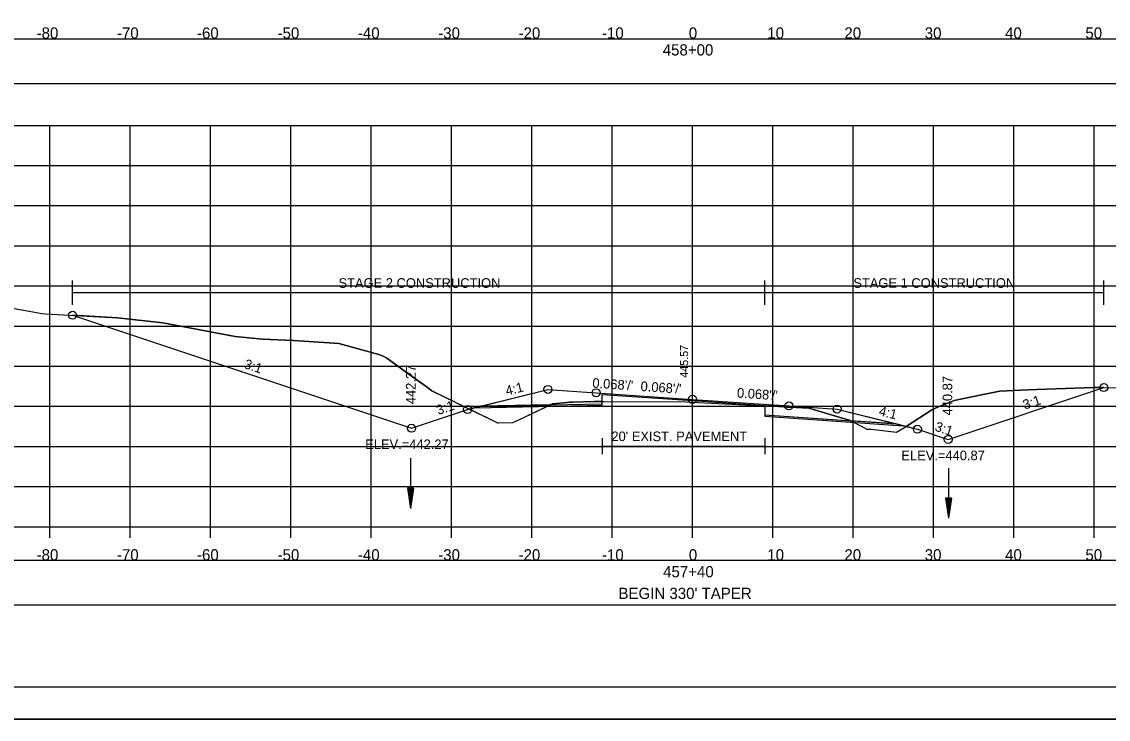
# Model space of a CAD drawing. Extents: x 1376273 to 1384221, y 378927 to 384592.
# Drawn here: x 1383974.4 to 1384109.7, y 380111.8 to 380198.7 of the extents above; entities that cross this region are included whole.
import ezdxf

# ---------------------------------------------------------------- set-up
doc = ezdxf.new("R2010")
doc.units = 0
for name, color, linetype in [('R_Alt Surface', 7, 'Continuous'), ('R_Axis', 7, 'Continuous'), ('R_Axis Annot', 7, 'Continuous'), ('R_Border', 7, 'Continuous'), ('R_Border Notes', 7, 'Continuous'), ('R_Contours', 7, 'Continuous'), ('R_Dimension', 7, 'Continuous'), ('R_Exist Surface', 7, 'Continuous'), ('R_Fin Surface', 7, 'Continuous'), ('R_Grid', 7, 'Continuous'), ('R_No Plot', 7, 'Continuous'), ('R_Water', 7, 'Continuous'), ('R_Xsect Elev', 7, 'Continuous'), ('R_Xsect Slope', 7, 'Continuous')]:
    doc.layers.add(name, color=color, linetype=linetype)

msp = doc.modelspace()

# ---------------------------------------------------------------- linework, layer by layer
at = {"layer": 'R_Alt Surface'}
for points in [[(1384031.53, 380150.82), (1384046.65, 380151.13), (1384046.66, 380152.29), (1384057.91, 380151.53), (1384066.92, 380150.91), (1384066.93, 380149.75), (1384083.23, 380148.64)], [(1384046.66, 380146.87), (1384046.66, 380144.87)], [(1384066.92, 380146.87), (1384066.92, 380144.87)], [(1384046.66, 380145.87), (1384066.92, 380145.87)]]:
    msp.add_lwpolyline(points, dxfattribs=at)
at = {"layer": 'R_Axis'}
for p, q in [((1383907.91, 380135.82), (1384207.91, 380135.82)), ((1383977.91, 380134.42), (1383977.91, 380135.82)), ((1383987.91, 380134.42), (1383987.91, 380135.82)), ((1383997.91, 380134.42), (1383997.91, 380135.82)), ((1384007.91, 380134.42), (1384007.91, 380135.82)), ((1384017.91, 380134.42), (1384017.91, 380135.82)), ((1384027.91, 380134.42), (1384027.91, 380135.82)), ((1384037.91, 380134.42), (1384037.91, 380135.82)), ((1384047.91, 380134.42), (1384047.91, 380135.82)), ((1384057.91, 380134.42), (1384057.91, 380135.82)), ((1384067.91, 380134.42), (1384067.91, 380135.82)), ((1384077.91, 380134.42), (1384077.91, 380135.82)), ((1384087.91, 380134.42), (1384087.91, 380135.82)), ((1384097.91, 380134.42), (1384097.91, 380135.82)), ((1384107.91, 380134.42), (1384107.91, 380135.82))]:
    msp.add_line(p, q, dxfattribs=at)
at = {"layer": 'R_Axis Annot'}
for points in [[(1383907.13, 380191.03), (1384208.93, 380191.03), (1384208.93, 380196.55), (1383907.13, 380196.55)], [(1383907.13, 380126.09), (1384208.93, 380126.09), (1384208.93, 380131.61), (1383907.13, 380131.61)]]:
    msp.add_lwpolyline(points, close=True, dxfattribs=at)
at = {"layer": 'R_Border'}
msp.add_line((1384216.09, 380115.82), (1383899.91, 380115.82), dxfattribs=at)
at = {"layer": 'R_Contours'}
for p, q in [((1384030.12, 380150.47), (1384025.44, 380152.76)), ((1384031.53, 380150.82), (1384030.12, 380150.47)), ((1384040.2, 380151), (1384031.53, 380150.82)), ((1384040.2, 380151), (1384046.65, 380151.13)), ((1384046.65, 380151.13), (1384046.65, 380151.4)), ((1384066.92, 380150.89), (1384066.93, 380149.75)), ((1384066.93, 380149.75), (1384077.63, 380149.02)), ((1384083.23, 380148.64), (1384077.63, 380149.02)), ((1384084.52, 380148.32), (1384083.23, 380148.64)), ((1384084.52, 380148.32), (1384085.91, 380147.97))]:
    msp.add_line(p, q, dxfattribs=at)
for points in [[(1384025.44, 380152.76), (1384024.75, 380153.27), (1384022.89, 380154.61), (1384019.86, 380156.81), (1384019.39, 380157.08), (1384018.85, 380157.26), (1384013.86, 380158.65), (1384012.07, 380158.76), (1384008.25, 380159.01), (1384004.39, 380159.2), (1384000.97, 380159.5), (1383991.95, 380161.21), (1383986.33, 380161.83), (1383980.73, 380162.16)], [(1383980.73, 380162.16), (1384022.93, 380148.09), (1384029.91, 380150.42), (1384030.12, 380150.47)], [(1384109.11, 380153.15), (1384107.89, 380153.16), (1384099.61, 380152.86), (1384096.16, 380152.72), (1384093.87, 380152.25), (1384090.47, 380151.56), (1384088.83, 380150.88), (1384087.72, 380150.37), (1384084.52, 380148.32)], [(1384085.91, 380147.97), (1384089.74, 380146.69), (1384109.11, 380153.15)], [(1384030.12, 380150.47), (1384032.63, 380149.25), (1384033.64, 380148.76), (1384033.77, 380148.75), (1384035.52, 380148.79), (1384036.21, 380149.1), (1384040.2, 380151)], [(1384046.65, 380151.4), (1384045.66, 380151.4), (1384042.97, 380151.33), (1384042.65, 380151.33), (1384042.29, 380151.29), (1384040.47, 380151.12), (1384040.2, 380151)], [(1384077.63, 380149.02), (1384077.55, 380149.06), (1384077.43, 380149.1), (1384072.38, 380150.59), (1384070.79, 380150.66), (1384069.64, 380150.72), (1384069.29, 380150.75), (1384067.92, 380150.84), (1384066.92, 380150.89)], [(1384077.63, 380149.02), (1384079.22, 380148.19), (1384079.59, 380147.98), (1384080.14, 380147.98), (1384083.31, 380147.61), (1384084.51, 380148.31)], [(1384084.51, 380148.31), (1384084.52, 380148.32)]]:
    msp.add_lwpolyline(points, dxfattribs=at)
at = {"layer": 'R_Dimension'}
for p, q in [((1383980.73, 380163.48), (1383980.73, 380166.48)), ((1384066.92, 380163.48), (1384066.92, 380166.48)), ((1384109.11, 380163.48), (1384109.11, 380166.48)), ((1383980.73, 380164.98), (1384109.11, 380164.98))]:
    msp.add_line(p, q, dxfattribs=at)
at = {"layer": 'R_Exist Surface'}
msp.add_lwpolyline([(1383971.34, 380163.37), (1383976.94, 380162.38), (1383977.35, 380162.36), (1383986.33, 380161.83), (1383991.95, 380161.21), (1384000.97, 380159.5), (1384004.39, 380159.2), (1384008.25, 380159.01), (1384012.07, 380158.76), (1384013.86, 380158.65), (1384018.85, 380157.26), (1384019.39, 380157.08), (1384019.86, 380156.81), (1384022.89, 380154.61), (1384024.75, 380153.27), (1384025.44, 380152.76), (1384032.63, 380149.25), (1384033.64, 380148.76), (1384033.77, 380148.75), (1384035.52, 380148.79), (1384036.21, 380149.1), (1384040.47, 380151.12), (1384042.29, 380151.29), (1384042.65, 380151.33), (1384042.97, 380151.33), (1384045.66, 380151.4), (1384046.87, 380151.4), (1384057.06, 380151.38), (1384058.54, 380151.3), (1384067.92, 380150.84), (1384069.29, 380150.75), (1384069.64, 380150.72), (1384070.79, 380150.66), (1384072.38, 380150.59), (1384077.43, 380149.1), (1384077.55, 380149.06), (1384079.22, 380148.19), (1384079.59, 380147.98), (1384080.14, 380147.98), (1384083.31, 380147.61), (1384084.51, 380148.31), (1384087.72, 380150.37), (1384088.83, 380150.88), (1384090.47, 380151.56), (1384093.87, 380152.25), (1384096.16, 380152.72), (1384099.61, 380152.86), (1384107.89, 380153.16), (1384111.43, 380153.13)], dxfattribs=at)
at = {"layer": 'R_Fin Surface'}
msp.add_lwpolyline([(1383980.73, 380162.16), (1384022.93, 380148.09), (1384029.91, 380150.42), (1384031.53, 380150.82), (1384039.91, 380152.92), (1384045.91, 380152.51), (1384057.91, 380151.69), (1384069.91, 380150.88), (1384075.91, 380150.47), (1384083.23, 380148.64), (1384085.91, 380147.97), (1384089.74, 380146.69), (1384109.11, 380153.15)], dxfattribs=at)
at = {"layer": 'R_Grid'}
for p, q in [((1383907.91, 380185.82), (1384207.91, 380185.82)), ((1383977.91, 380135.82), (1383977.91, 380185.82)), ((1383987.91, 380135.82), (1383987.91, 380185.82)), ((1383997.91, 380135.82), (1383997.91, 380185.82)), ((1384007.91, 380135.82), (1384007.91, 380185.82)), ((1384017.91, 380135.82), (1384017.91, 380185.82)), ((1384027.91, 380135.82), (1384027.91, 380185.82)), ((1384037.91, 380135.82), (1384037.91, 380185.82)), ((1384047.91, 380135.82), (1384047.91, 380185.82)), ((1384057.91, 380135.82), (1384057.91, 380185.82)), ((1384067.91, 380135.82), (1384067.91, 380185.82)), ((1384077.91, 380135.82), (1384077.91, 380185.82)), ((1384087.91, 380135.82), (1384087.91, 380185.82)), ((1384097.91, 380135.82), (1384097.91, 380185.82)), ((1384107.91, 380135.82), (1384107.91, 380185.82)), ((1383907.91, 380180.82), (1384207.91, 380180.82)), ((1383907.91, 380175.82), (1384207.91, 380175.82)), ((1383907.91, 380170.82), (1384207.91, 380170.82)), ((1383907.91, 380165.82), (1384207.91, 380165.82)), ((1383907.91, 380160.82), (1384207.91, 380160.82)), ((1383907.91, 380155.82), (1384207.91, 380155.82)), ((1383907.91, 380150.82), (1384207.91, 380150.82)), ((1383907.91, 380145.82), (1384207.91, 380145.82)), ((1383907.91, 380140.82), (1384207.91, 380140.82)), ((1383907.91, 380135.82), (1384207.91, 380135.82))]:
    msp.add_line(p, q, dxfattribs=at)
at = {"layer": 'R_No Plot'}
msp.add_line((1383887.51, 380111.84), (1384220.84, 380111.84), dxfattribs=at)
for points in [[(1383887.5, 380325.17), (1384220.84, 380325.17), (1384220.84, 380111.84), (1383887.5, 380111.84)], [(1384133.83, 380321.28), (1384133.83, 380311.4), (1384169.56, 380311.4), (1384169.56, 380308.48), (1384192.76, 380308.48), (1384192.76, 380284.15), (1384216.09, 380284.15), (1384216.09, 380115.82), (1383899.91, 380115.82), (1383899.91, 380321.28)]]:
    msp.add_lwpolyline(points, close=True, dxfattribs=at)
for points in [[(1383980.73, 380162.16), (1384022.93, 380148.09), (1384029.91, 380150.42), (1384031.94, 380150.93), (1384039.91, 380152.92), (1384045.91, 380152.51), (1384057.91, 380151.69), (1384069.91, 380150.88), (1384075.91, 380150.47), (1384083.16, 380148.66), (1384085.91, 380147.97), (1384089.74, 380146.69), (1384109.11, 380153.15)], [(1384030.8, 380150.64), (1384046.65, 380150.96), (1384046.66, 380152.29), (1384057.91, 380151.53), (1384066.92, 380150.91), (1384066.93, 380149.58), (1384084.14, 380148.41)]]:
    msp.add_lwpolyline(points, dxfattribs=at)
for centre in [(1383980.73, 380162.16), (1384039.91, 380152.92), (1384109.11, 380153.15), (1384045.91, 380152.51), (1384057.91, 380151.69), (1384029.91, 380150.42), (1384069.91, 380150.88), (1384075.91, 380150.47), (1384022.93, 380148.09), (1384022.93, 380148.09), (1384085.91, 380147.97), (1384089.74, 380146.69), (1384089.74, 380146.69)]:
    msp.add_circle(centre, 0.5, dxfattribs=at)
at = {"layer": 'R_Water'}
for p, q in [((1384022.81, 380144.36), (1384022.81, 380138.11)), ((1384089.79, 380143.13), (1384089.79, 380136.88)), ((1384022.43, 380140.61), (1384022.81, 380138.11)), ((1384023.18, 380140.61), (1384022.43, 380140.61)), ((1384022.49, 380140.61), (1384022.81, 380138.53)), ((1384022.56, 380140.61), (1384022.81, 380138.96)), ((1384022.62, 380140.61), (1384022.81, 380139.38)), ((1384022.68, 380140.61), (1384022.81, 380139.8)), ((1384022.75, 380140.61), (1384022.81, 380140.22)), ((1384023.18, 380140.61), (1384022.81, 380138.11)), ((1384022.93, 380140.61), (1384022.81, 380139.8)), ((1384023.06, 380140.61), (1384022.81, 380138.96)), ((1384023.12, 380140.61), (1384022.81, 380138.53)), ((1384022.99, 380140.61), (1384022.81, 380139.38)), ((1384022.87, 380140.61), (1384022.81, 380140.22)), ((1384089.42, 380139.38), (1384089.79, 380136.88)), ((1384090.17, 380139.38), (1384089.42, 380139.38)), ((1384089.48, 380139.38), (1384089.79, 380137.29)), ((1384089.55, 380139.38), (1384089.79, 380137.72)), ((1384089.61, 380139.38), (1384089.79, 380138.14)), ((1384089.67, 380139.38), (1384089.79, 380138.56)), ((1384089.74, 380139.38), (1384089.79, 380138.98)), ((1384090.17, 380139.38), (1384089.79, 380136.88)), ((1384089.92, 380139.38), (1384089.79, 380138.56)), ((1384090.04, 380139.38), (1384089.79, 380137.72)), ((1384090.11, 380139.38), (1384089.79, 380137.29)), ((1384089.98, 380139.38), (1384089.79, 380138.14)), ((1384089.85, 380139.38), (1384089.79, 380138.98))]:
    msp.add_line(p, q, dxfattribs=at)

# ---------------------------------------------------------------- texts
at = {"layer": 'R_Alt Surface'}
msp.add_text("20' EXIST. PAVEMENT", height=1.2, dxfattribs=at).set_placement((1384047.81, 380146.48))
at = {"layer": 'R_Axis Annot'}
for s, p in [('-80', (1383976.25, 380196.62)), ('-70', (1383986.25, 380196.62)), ('-60', (1383996.22, 380196.62)), ('-50', (1384006.25, 380196.62)), ('-40', (1384016.25, 380196.62)), ('-30', (1384026.25, 380196.62)), ('-20', (1384036.25, 380196.62)), ('-10', (1384046.64, 380196.62)), ('0', (1384057.45, 380196.62)), ('10', (1384067.22, 380196.62)), ('20', (1384076.82, 380196.62)), ('30', (1384086.82, 380196.62)), ('40', (1384096.82, 380196.62)), ('50', (1384106.82, 380196.62)), ('458+00', (1384054.2, 380194.52)), ('-80', (1383976.25, 380131.62)), ('-70', (1383986.25, 380131.62)), ('-60', (1383996.22, 380131.62)), ('-50', (1384006.25, 380131.62)), ('-40', (1384016.25, 380131.62)), ('-30', (1384026.25, 380131.62)), ('-20', (1384036.25, 380131.62)), ('-10', (1384046.64, 380131.62)), ('0', (1384057.45, 380131.62)), ('10', (1384067.22, 380131.62)), ('20', (1384076.82, 380131.62)), ('30', (1384086.82, 380131.62)), ('40', (1384096.82, 380131.62)), ('50', (1384106.82, 380131.62)), ('457+40', (1384054.25, 380129.52)), ("BEGIN 330' TAPER", (1384048.69, 380126.82))]:
    msp.add_text(s, height=1.4, dxfattribs=at).set_placement(p)
at = {"layer": 'R_Border Notes'}
for s, p in [('ELEV.=442.27', (1384017.16, 380145.49)), ('ELEV.=440.87', (1384083.91, 380144.1))]:
    msp.add_text(s, height=1.2, dxfattribs=at).set_placement(p)
at = {"layer": 'R_Dimension'}
for s, p in [('STAGE 2 CONSTRUCTION', (1384013.84, 380165.58)), ('STAGE 1 CONSTRUCTION', (1384077.93, 380165.58))]:
    msp.add_text(s, height=1.2, dxfattribs=at).set_placement(p)
at = {"layer": 'R_No Plot'}
for s, rotation, p in [('3:1', 341.5651, (1384001.99, 380155.6)), ('442.27', 90, (1384023.43, 380151.09)), ('4:1', 14.0362, (1384034.79, 380152.15)), ("0.068'/'", 356.1112, (1384051.41, 380152.74)), ('440.87', 90, (1384090.24, 380149.69)), ("0.068'/'", 356.1112, (1384063.41, 380151.92)), ('3:1', 18.4349, (1384099.27, 380150.4)), ('3:1', 18.4349, (1384026.26, 380149.73)), ('4:1', 345.9638, (1384081.03, 380149.71)), ('3:1', 341.5651, (1384087.98, 380147.81))]:
    msp.add_text(s, height=1.2, rotation=rotation, dxfattribs=at).set_placement(p)
at = {"layer": 'R_Xsect Elev'}
for s, height, p in [('445.57', 1, (1384057.36, 380154.38)), ('442.27', 1.2, (1384023.43, 380151.09)), ('440.87', 1.2, (1384090.24, 380149.69))]:
    msp.add_text(s, height=height, rotation=90, dxfattribs=at).set_placement(p)
at = {"layer": 'R_Xsect Slope'}
for s, rotation, p in [('3:1', 341.5651, (1384001.99, 380155.6)), ('4:1', 14.0362, (1384034.79, 380152.15)), ("0.068'/'", 356.1112, (1384045.41, 380153.15)), ("0.068'/'", 356.1112, (1384063.41, 380151.92)), ('3:1', 18.4349, (1384099.27, 380150.4)), ('3:1', 18.4349, (1384026.26, 380149.73)), ('4:1', 345.9638, (1384081.03, 380149.71)), ('3:1', 341.5651, (1384087.98, 380147.81))]:
    msp.add_text(s, height=1.2, rotation=rotation, dxfattribs=at).set_placement(p)

doc.saveas('drawing.dxf')
